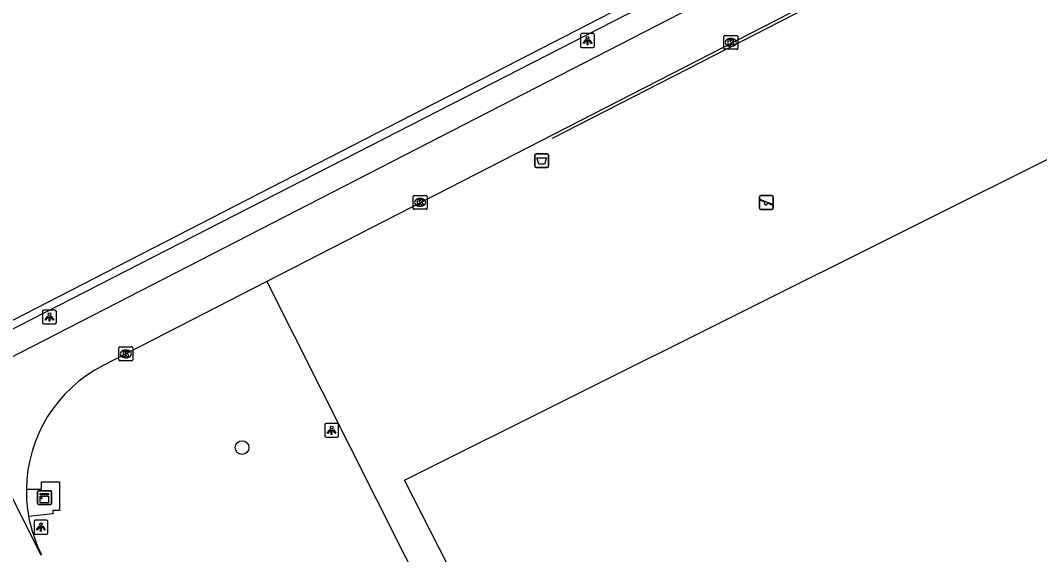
# Model space of a CAD drawing. Extents: x 158838 to 160074, y 386376 to 387776.
# Drawn here: x 159615 to 159688.3, y 387336.3 to 387374.7 of the extents above; entities that cross this region are included whole.
import ezdxf

# ---------------------------------------------------------------- set-up
doc = ezdxf.new("R2010")
doc.units = 0
for name, color, linetype in [('IMGEO_Afvalbak', 7, 'Continuous'), ('IMGEO_Boom', 7, 'Continuous'), ('IMGEO_Groenvoorziening', 7, 'Continuous'), ('IMGEO_Hek', 7, 'Continuous'), ('IMGEO_Kast', 7, 'Continuous'), ('IMGEO_Kolk', 7, 'Continuous'), ('IMGEO_Lichtpunt', 7, 'Continuous'), ('IMGEO_Rijbaan_lokaal_open', 7, 'Continuous'), ('IMGEO_Speelvoorziening', 7, 'Continuous'), ('IMGEO_Voetpad_open', 7, 'Continuous')]:
    doc.layers.add(name, color=color, linetype=linetype)

msp = doc.modelspace()

# ---------------------------------------------------------------- linework, layer by layer
at = {"layer": 'IMGEO_Afvalbak'}
for p, q in [((159651.986, 387364.235), (159651.986, 387365.035)), ((159651.986, 387365.035), (159651.986, 387364.235)), ((159652.086, 387365.135), (159652.876, 387365.135)), ((159652.876, 387365.135), (159652.086, 387365.135)), ((159652.976, 387365.035), (159652.976, 387364.235)), ((159652.976, 387364.235), (159652.976, 387365.035)), ((159652.876, 387364.135), (159652.086, 387364.135)), ((159652.086, 387364.135), (159652.876, 387364.135))]:
    msp.add_line(p, q, dxfattribs=at)
msp.add_lwpolyline([(159652.129, 387364.849), (159652.833, 387364.849), (159652.684, 387364.379), (159652.278, 387364.379), (159652.129, 387364.849)], dxfattribs=at)
for centre, start, end in [((159652.086, 387365.035), 90, 180), ((159652.086, 387365.035), 90, 180), ((159652.876, 387365.035), 0, 90), ((159652.876, 387365.035), 360, 90), ((159652.086, 387364.235), 180, 270), ((159652.086, 387364.235), 180, 270), ((159652.876, 387364.235), 270, 0), ((159652.876, 387364.235), 270, 0)]:
    msp.add_arc(centre, 0.1, start, end, dxfattribs=at)
at = {"layer": 'IMGEO_Boom'}
msp.add_circle((159630.927, 387343.991), 0.489, dxfattribs=at)
at = {"layer": 'IMGEO_Groenvoorziening'}
for points in [[(159616.748, 387464.989), (159565.185, 387438.483), (159610.17, 387350.984), (159661.731, 387377.497), (159616.748, 387464.989)], [(159748.05, 387282.726), (159688.234, 387252.116), (159642.617, 387341.638), (159702.539, 387371.551), (159748.05, 387282.726)], [(159632.72, 387355.943), (159686.128, 387249.715), (159722.612, 387179.431), (159735.748, 387152.997)], [(159615.408, 387341), (159616.495, 387341), (159616.495, 387341.526), (159616.978, 387341.526), (159617.796, 387341.526), (159617.796, 387339.454), (159617.318, 387339.454), (159617.308, 387339.216), (159615.572, 387339.038)]]:
    msp.add_lwpolyline(points, dxfattribs=at)
at = {"layer": 'IMGEO_Hek'}
for points in [[(159627.454, 387445.487), (159662.536, 387377.187), (159609.91, 387350.208), (159593.499, 387382.128), (159592.991, 387383.116)], [(159675.472, 387377.654), (159653.24, 387366.234)]]:
    msp.add_lwpolyline(points, dxfattribs=at)
at = {"layer": 'IMGEO_Kast'}
for p, q in [((159616.215, 387339.962), (159616.215, 387340.803)), ((159616.215, 387340.803), (159616.215, 387339.962)), ((159616.29, 387340.887), (159617.131, 387340.887)), ((159617.131, 387340.887), (159616.29, 387340.887)), ((159617.215, 387340.812), (159617.215, 387339.971)), ((159617.215, 387339.971), (159617.215, 387340.812)), ((159617.14, 387339.887), (159616.299, 387339.887)), ((159616.299, 387339.887), (159617.14, 387339.887))]:
    msp.add_line(p, q, dxfattribs=at)
for points in [[(159616.41, 387340.677), (159617.01, 387340.677), (159617.01, 387340.592), (159616.41, 387340.592), (159616.41, 387340.677)], [(159616.41, 387340.502), (159617.01, 387340.502), (159617.01, 387340.013), (159616.41, 387340.013), (159616.41, 387340.502)]]:
    msp.add_lwpolyline(points, dxfattribs=at)
msp.add_circle((159616.494, 387340.351), 0.0377, dxfattribs=at)
for centre, start, end in [((159616.293, 387340.809), 92.4484, 184.28452), ((159616.293, 387340.809), 92.4484, 184.28452), ((159617.137, 387340.809), 2.4484, 94.28452), ((159617.137, 387340.809), 2.4484, 94.28452), ((159616.293, 387339.965), 182.4484, 274.28452), ((159616.293, 387339.965), 182.4484, 274.28452), ((159617.137, 387339.965), 272.4484, 4.28452), ((159617.137, 387339.965), 272.4484, 4.28452)]:
    msp.add_arc(centre, 0.0779, start, end, dxfattribs=at)
at = {"layer": 'IMGEO_Kolk'}
for p, q in [((159665.662, 387373.647), (159666.514, 387373.647)), ((159665.587, 387372.721), (159665.587, 387373.573)), ((159666.075, 387373.427), (159666.1, 387373.427)), ((159666.588, 387373.573), (159666.588, 387372.721)), ((159666.514, 387372.647), (159665.662, 387372.647)), ((159666.098, 387372.867), (159666.073, 387372.867)), ((159643.235, 387361.208), (159643.235, 387362.06)), ((159643.31, 387362.134), (159644.162, 387362.134)), ((159643.723, 387361.914), (159643.748, 387361.914)), ((159644.236, 387362.06), (159644.236, 387361.208)), ((159643.746, 387361.354), (159643.721, 387361.354)), ((159644.162, 387361.134), (159643.31, 387361.134)), ((159622.065, 387350.304), (159622.065, 387351.156)), ((159622.14, 387351.23), (159622.992, 387351.23)), ((159622.553, 387351.01), (159622.578, 387351.01)), ((159623.066, 387351.156), (159623.066, 387350.304)), ((159622.992, 387350.23), (159622.14, 387350.23)), ((159622.576, 387350.45), (159622.551, 387350.45))]:
    msp.add_line(p, q, dxfattribs=at)
for points in [[(159665.662, 387373.647), (159666.514, 387373.647)], [(159665.587, 387372.721), (159665.587, 387373.573)], [(159665.908, 387373.347), (159666.031, 387373.347), (159666.031, 387373.196), (159666.161, 387373.347), (159666.325, 387373.347), (159666.179, 387373.196), (159666.332, 387372.947), (159666.18, 387372.947), (159666.095, 387373.111), (159666.031, 387373.044), (159666.031, 387372.947), (159665.908, 387372.947), (159665.908, 387373.347)], [(159666.588, 387373.573), (159666.588, 387372.721)], [(159666.514, 387372.647), (159665.662, 387372.647)], [(159643.235, 387361.208), (159643.235, 387362.06)], [(159643.31, 387362.134), (159644.162, 387362.134)], [(159644.236, 387362.06), (159644.236, 387361.208)], [(159643.556, 387361.834), (159643.679, 387361.834), (159643.679, 387361.683), (159643.809, 387361.834), (159643.973, 387361.834), (159643.827, 387361.683), (159643.98, 387361.434), (159643.828, 387361.434), (159643.743, 387361.598), (159643.679, 387361.531), (159643.679, 387361.434), (159643.556, 387361.434), (159643.556, 387361.834)], [(159644.162, 387361.134), (159643.31, 387361.134)], [(159622.065, 387350.304), (159622.065, 387351.156)], [(159622.14, 387351.23), (159622.992, 387351.23)], [(159622.386, 387350.93), (159622.509, 387350.93), (159622.509, 387350.779), (159622.639, 387350.93), (159622.803, 387350.93), (159622.657, 387350.779), (159622.81, 387350.53), (159622.658, 387350.53), (159622.573, 387350.694), (159622.509, 387350.627), (159622.509, 387350.53), (159622.386, 387350.53), (159622.386, 387350.93)], [(159623.066, 387351.156), (159623.066, 387350.304)], [(159622.992, 387350.23), (159622.14, 387350.23)]]:
    msp.add_lwpolyline(points, dxfattribs=at)
for centre, start, end in [((159665.664, 387373.571), 91.55205, 178.44795), ((159665.664, 387373.571), 91.55205, 178.44795), ((159666.512, 387373.571), 1.55205, 88.44795), ((159666.512, 387373.571), 1.55205, 88.44795), ((159665.664, 387372.723), 181.55205, 268.44795), ((159665.664, 387372.723), 181.55205, 268.44795), ((159666.512, 387372.723), 271.55205, 358.44795), ((159666.512, 387372.723), 271.55205, 358.44795), ((159643.312, 387362.058), 91.55205, 178.44795), ((159643.312, 387362.058), 91.55205, 178.44795), ((159644.16, 387362.058), 1.55205, 88.44795), ((159644.16, 387362.058), 1.55205, 88.44795), ((159643.312, 387361.21), 181.55205, 268.44795), ((159643.312, 387361.21), 181.55205, 268.44795), ((159644.16, 387361.21), 271.55205, 358.44795), ((159644.16, 387361.21), 271.55205, 358.44795), ((159622.142, 387351.154), 91.55205, 178.44795), ((159622.142, 387351.154), 91.55205, 178.44795), ((159622.99, 387351.154), 1.55205, 88.44795), ((159622.99, 387351.154), 1.55205, 88.44795), ((159622.142, 387350.306), 181.55205, 268.44795), ((159622.142, 387350.306), 181.55205, 268.44795), ((159622.99, 387350.306), 271.55205, 358.44795), ((159622.99, 387350.306), 271.55205, 358.44795)]:
    msp.add_arc(centre, 0.0765, start, end, dxfattribs=at)
for centre, major_axis, ratio, start_param, end_param in [((159666.074, 387373.147), (-0.387, 0.002), 0.722429, 4.712389, 7.853982), ((159666.099, 387373.147), (-0.39, 0.002), 0.717154, 1.570796, 4.712389), ((159643.722, 387361.634), (-0.387, 0.002), 0.722429, 4.712389, 7.853982), ((159643.747, 387361.634), (-0.39, 0.002), 0.717154, 1.570796, 4.712389), ((159622.552, 387350.73), (-0.387, 0.002), 0.722429, 4.712389, 7.853982), ((159622.577, 387350.73), (-0.39, 0.002), 0.717154, 1.570796, 4.712389)]:
    msp.add_ellipse(centre, major_axis=major_axis, ratio=ratio, start_param=start_param, end_param=end_param, dxfattribs=at)
at = {"layer": 'IMGEO_Lichtpunt'}
for p, q in [((159655.282, 387373.681), (159655.282, 387372.874)), ((159655.282, 387373.681), (159655.282, 387372.874)), ((159656.184, 387373.776), (159655.376, 387373.776)), ((159656.184, 387373.776), (159655.376, 387373.776)), ((159656.278, 387372.874), (159656.278, 387373.681)), ((159656.278, 387372.874), (159656.278, 387373.681)), ((159655.376, 387372.78), (159656.184, 387372.78)), ((159655.376, 387372.78), (159656.184, 387372.78)), ((159617.472, 387353.887), (159616.664, 387353.887)), ((159617.472, 387353.887), (159616.664, 387353.887)), ((159616.57, 387353.792), (159616.57, 387352.985)), ((159616.57, 387353.792), (159616.57, 387352.985)), ((159617.566, 387352.985), (159617.566, 387353.792)), ((159617.566, 387352.985), (159617.566, 387353.792)), ((159616.664, 387352.891), (159617.472, 387352.891)), ((159616.664, 387352.891), (159617.472, 387352.891)), ((159636.872, 387345.635), (159636.872, 387344.828)), ((159636.872, 387345.635), (159636.872, 387344.828)), ((159637.774, 387345.73), (159636.966, 387345.73)), ((159637.774, 387345.73), (159636.966, 387345.73)), ((159637.868, 387344.828), (159637.868, 387345.635)), ((159637.868, 387344.828), (159637.868, 387345.635)), ((159636.966, 387344.734), (159637.774, 387344.734)), ((159636.966, 387344.734), (159637.774, 387344.734)), ((159615.96, 387338.669), (159615.96, 387337.862)), ((159615.96, 387338.669), (159615.96, 387337.862)), ((159616.862, 387338.764), (159616.054, 387338.764)), ((159616.862, 387338.764), (159616.054, 387338.764)), ((159616.956, 387337.862), (159616.956, 387338.669)), ((159616.956, 387337.862), (159616.956, 387338.669)), ((159616.054, 387337.768), (159616.862, 387337.768)), ((159616.054, 387337.768), (159616.862, 387337.768))]:
    msp.add_line(p, q, dxfattribs=at)
for points in [[(159655.656, 387373.345), (159655.695, 387373.317), (159655.507, 387373.055), (159655.469, 387373.082), (159655.656, 387373.345)], [(159655.758, 387373.297), (159655.805, 387373.297), (159655.805, 387372.975), (159655.758, 387372.975), (159655.758, 387373.297)], [(159655.868, 387373.317), (159655.906, 387373.344), (159656.093, 387373.082), (159656.054, 387373.054), (159655.868, 387373.317)], [(159616.944, 387353.456), (159616.983, 387353.428), (159616.795, 387353.166), (159616.757, 387353.193), (159616.944, 387353.456)], [(159617.046, 387353.408), (159617.093, 387353.408), (159617.093, 387353.086), (159617.046, 387353.086), (159617.046, 387353.408)], [(159617.156, 387353.428), (159617.194, 387353.455), (159617.381, 387353.193), (159617.342, 387353.165), (159617.156, 387353.428)], [(159637.246, 387345.299), (159637.285, 387345.271), (159637.097, 387345.009), (159637.059, 387345.036), (159637.246, 387345.299)], [(159637.348, 387345.251), (159637.395, 387345.251), (159637.395, 387344.929), (159637.348, 387344.929), (159637.348, 387345.251)], [(159637.458, 387345.271), (159637.496, 387345.298), (159637.683, 387345.036), (159637.644, 387345.008), (159637.458, 387345.271)], [(159616.334, 387338.333), (159616.373, 387338.305), (159616.185, 387338.043), (159616.147, 387338.07), (159616.334, 387338.333)], [(159616.436, 387338.285), (159616.483, 387338.285), (159616.483, 387337.963), (159616.436, 387337.963), (159616.436, 387338.285)], [(159616.546, 387338.305), (159616.584, 387338.332), (159616.771, 387338.07), (159616.732, 387338.042), (159616.546, 387338.305)]]:
    msp.add_lwpolyline(points, dxfattribs=at)
for centre in [(159655.781, 387373.479), (159617.069, 387353.59), (159637.371, 387345.433), (159616.459, 387338.467)]:
    msp.add_circle(centre, 0.0994, dxfattribs=at)
for centre, start, end in [((159655.376, 387373.681), 90, 180), ((159655.376, 387373.681), 90, 180), ((159656.184, 387373.681), 0, 90), ((159656.184, 387373.681), 0, 90), ((159655.376, 387372.874), 180, 270), ((159655.376, 387372.874), 180, 270), ((159656.184, 387372.874), 270, 0), ((159656.184, 387372.874), 270, 360), ((159616.664, 387353.792), 90, 180), ((159616.664, 387353.792), 90, 180), ((159617.472, 387353.792), 0, 90), ((159617.472, 387353.792), 0, 90), ((159616.664, 387352.985), 180, 270), ((159616.664, 387352.985), 180, 270), ((159617.472, 387352.985), 270, 0), ((159617.472, 387352.985), 270, 360), ((159636.966, 387345.635), 90, 180), ((159636.966, 387345.635), 90, 180), ((159637.774, 387345.635), 0, 90), ((159637.774, 387345.635), 0, 90), ((159636.966, 387344.828), 180, 270), ((159636.966, 387344.828), 180, 270), ((159637.774, 387344.828), 270, 0), ((159637.774, 387344.828), 270, 360), ((159616.054, 387338.669), 90, 180), ((159616.054, 387338.669), 90, 180), ((159616.862, 387338.669), 0, 90), ((159616.862, 387338.669), 0, 90), ((159616.054, 387337.862), 180, 270), ((159616.054, 387337.862), 180, 270), ((159616.862, 387337.862), 270, 0), ((159616.862, 387337.862), 270, 360)]:
    msp.add_arc(centre, 0.0946, start, end, dxfattribs=at)
at = {"layer": 'IMGEO_Rijbaan_lokaal_open'}
for points in [[(159744.741, 387413.566), (159706.436, 387393.805), (159705.658, 387393.406), (159687.137, 387383.892), (159632.72, 387355.943)], [(159609.967, 387349.169), (159611.506, 387349.049), (159663.338, 387375.684)], [(159632.72, 387355.943), (159620.945, 387349.895)], [(159609.967, 387349.169), (159616.436, 387336.307), (159616.496, 387336.288)]]:
    msp.add_lwpolyline(points, dxfattribs=at)
for centre, radius, start, end in [((159625.546, 387340.86), 10.138, 116.9857, 179.21105), ((159625.491, 387340.855), 10.084, 179.1758, 190.38048), ((159625.538, 387340.856), 10.131, 190.34042, 206.80427)]:
    msp.add_arc(centre, radius, start, end, dxfattribs=at)
at = {"layer": 'IMGEO_Speelvoorziening'}
for p, q in [((159668.148, 387361.223), (159668.148, 387362.023)), ((159668.148, 387362.023), (159668.148, 387361.223)), ((159668.248, 387362.123), (159669.038, 387362.123)), ((159669.038, 387362.123), (159668.248, 387362.123)), ((159669.138, 387362.023), (159669.138, 387361.223)), ((159669.138, 387361.223), (159669.138, 387362.023)), ((159668.531, 387361.651), (159668.192, 387361.788)), ((159668.217, 387361.848), (159669.093, 387361.495)), ((159669.069, 387361.435), (159668.729, 387361.572)), ((159669.038, 387361.123), (159668.248, 387361.123)), ((159668.248, 387361.123), (159669.038, 387361.123))]:
    msp.add_line(p, q, dxfattribs=at)
for centre, radius, start, end in [((159668.248, 387362.023), 0.1, 90, 180), ((159668.248, 387362.023), 0.1, 90, 180), ((159669.038, 387362.023), 0.1, 0, 90), ((159669.038, 387362.023), 0.1, 360, 90), ((159668.248, 387361.223), 0.1, 180, 270), ((159668.248, 387361.223), 0.1, 180, 270), ((159668.205, 387361.818), 0.0327, 68.07798, 248.07798), ((159668.61, 387361.561), 0.12, 130.99278, 5.16318), ((159669.038, 387361.223), 0.1, 270, 0), ((159669.038, 387361.223), 0.1, 270, 0), ((159669.081, 387361.465), 0.0327, 248.07798, 68.07798)]:
    msp.add_arc(centre, radius, start, end, dxfattribs=at)
at = {"layer": 'IMGEO_Voetpad_open'}
msp.add_lwpolyline([(159662.536, 387377.187), (159609.91, 387350.208), (159593.499, 387382.128), (159592.991, 387383.116)], dxfattribs=at)

doc.saveas('drawing.dxf')
